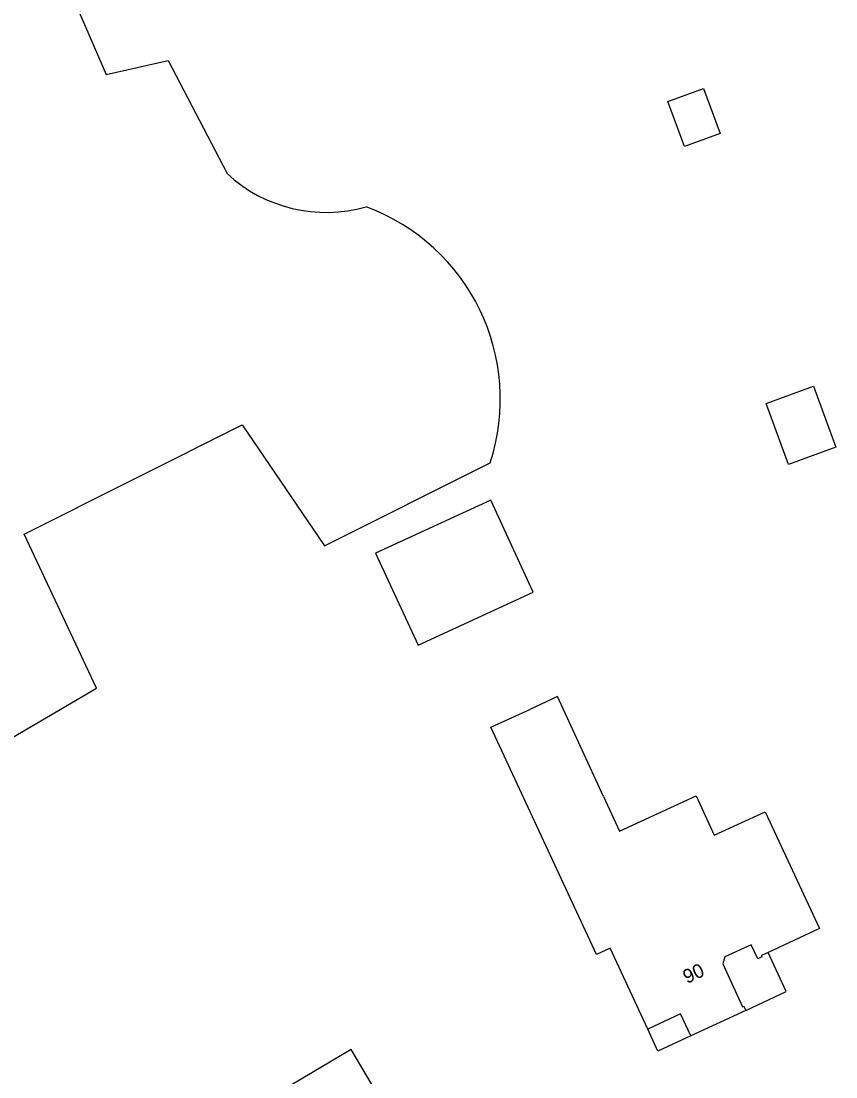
# Model space of a CAD drawing. Extents: x 135999 to 138000, y 396000 to 398501.
# Drawn here: x 137111.6 to 137170.1, y 398108.1 to 398183.9 of the extents above; entities that cross this region are included whole.
import ezdxf

# ---------------------------------------------------------------- set-up
doc = ezdxf.new("R2010")
doc.units = 0
for name, color, linetype in [('gg-anno-huisnummerreeks BGT', 7, 'Continuous'), ('gg-bbg-gedigitaliseerde bebouwing', 7, 'Continuous'), ('gg-bbg-gedigitaliseerde bijgebouw', 7, 'Continuous'), ('gg-bbg-gedigitaliseerde overbouw', 7, 'Continuous'), ('gg-bbg-hoofdgebouw', 7, 'Continuous'), ('gg-bbg-luifel en loopbrug', 7, 'Continuous'), ('gg-bbg-onder overbouw', 7, 'Continuous'), ('gg-knt-bronhoudergrens', 7, 'Continuous'), ('gt-grn-groengrens', 7, 'Continuous')]:
    doc.layers.add(name, color=color, linetype=linetype)

msp = doc.modelspace()

# ---------------------------------------------------------------- linework, layer by layer
at = {"layer": 'gg-bbg-gedigitaliseerde bebouwing'}
for points in [[(137153.417, 398128.227), (137150.116, 398135.397), (137148.118, 398134.477)], [(137152.91, 398116.9), (137145.336, 398133.196), (137148.118, 398134.477)], [(137153.417, 398128.227), (137154.562, 398125.74), (137160.059, 398128.27), (137161.36, 398125.444), (137164.998, 398127.119), (137168.91, 398118.76)], [(137138.54, 398104.61), (137135.303, 398110.068), (137122.487, 398102.467), (137124.394, 398099.251), (137116.073, 398094.316), (137119.4, 398088.74)]]:
    msp.add_lwpolyline(points, dxfattribs=at)
at = {"layer": 'gg-bbg-gedigitaliseerde bijgebouw'}
for points in [[(137161.79, 398175.807), (137159.231, 398174.864), (137158.037, 398178.104), (137160.596, 398179.047), (137161.79, 398175.807)], [(137137.064, 398145.683), (137140.104, 398139.08), (137148.367, 398142.884), (137145.327, 398149.487), (137137.064, 398145.683)]]:
    msp.add_lwpolyline(points, dxfattribs=at)
at = {"layer": 'gg-bbg-gedigitaliseerde overbouw'}
for points in [[(137163.63, 398112.88), (137166.52, 398114.226), (137165.214, 398117.028)], [(137159.68, 398111.04), (137157.32, 398109.941), (137156.58, 398111.53)]]:
    msp.add_lwpolyline(points, dxfattribs=at)
at = {"layer": 'gg-bbg-hoofdgebouw'}
for p, q in [((137168.91, 398118.76), (137165.214, 398117.028)), ((137163.63, 398112.88), (137159.68, 398111.04))]:
    msp.add_line(p, q, dxfattribs=at)
msp.add_lwpolyline([(137156.58, 398111.53), (137153.88, 398117.35), (137152.91, 398116.9)], dxfattribs=at)
at = {"layer": 'gg-bbg-luifel en loopbrug'}
msp.add_lwpolyline([(137168.472, 398157.675), (137170.082, 398153.305), (137166.688, 398152.054), (137165.078, 398156.424), (137168.472, 398157.675)], dxfattribs=at)
at = {"layer": 'gg-bbg-onder overbouw'}
for points in [[(137165.214, 398117.028), (137164.75, 398116.81), (137164.78, 398116.71), (137164.48, 398116.57), (137164.01, 398117.59), (137162.12, 398116.72), (137161.96, 398116.22), (137163.39, 398113.13), (137163.49, 398113.18), (137163.63, 398112.88)], [(137159.68, 398111.04), (137158.93, 398112.63), (137156.58, 398111.53)]]:
    msp.add_lwpolyline(points, dxfattribs=at)
at = {"layer": 'gg-knt-bronhoudergrens'}
msp.add_lwpolyline([(137100.767, 398203.801), (137101.136, 398198.04), (137109.277, 398199.485), (137117.74, 398180.032), (137122.186, 398181.043), (137126.401, 398172.932)], dxfattribs=at)
at = {"layer": 'gt-grn-groengrens'}
msp.add_lwpolyline([(137100.455, 398126.3), (137117.041, 398136.007), (137111.845, 398147.045), (137127.492, 398154.904), (137133.385, 398146.214), (137145.28, 398152.167)], dxfattribs=at)
for centre, radius, start, end in [((137133.499, 398180.582), 10.436, 227.14606, 286.02237), ((137131.282, 398156.737), 14.725, 341.91862, 69.74878)]:
    msp.add_arc(centre, radius, start, end, dxfattribs=at)

# ---------------------------------------------------------------- texts
at = {"layer": 'gg-anno-huisnummerreeks BGT'}
msp.add_text('90', height=1, rotation=25, dxfattribs=at).set_placement((137159.399, 398114.77))

doc.saveas('drawing.dxf')
